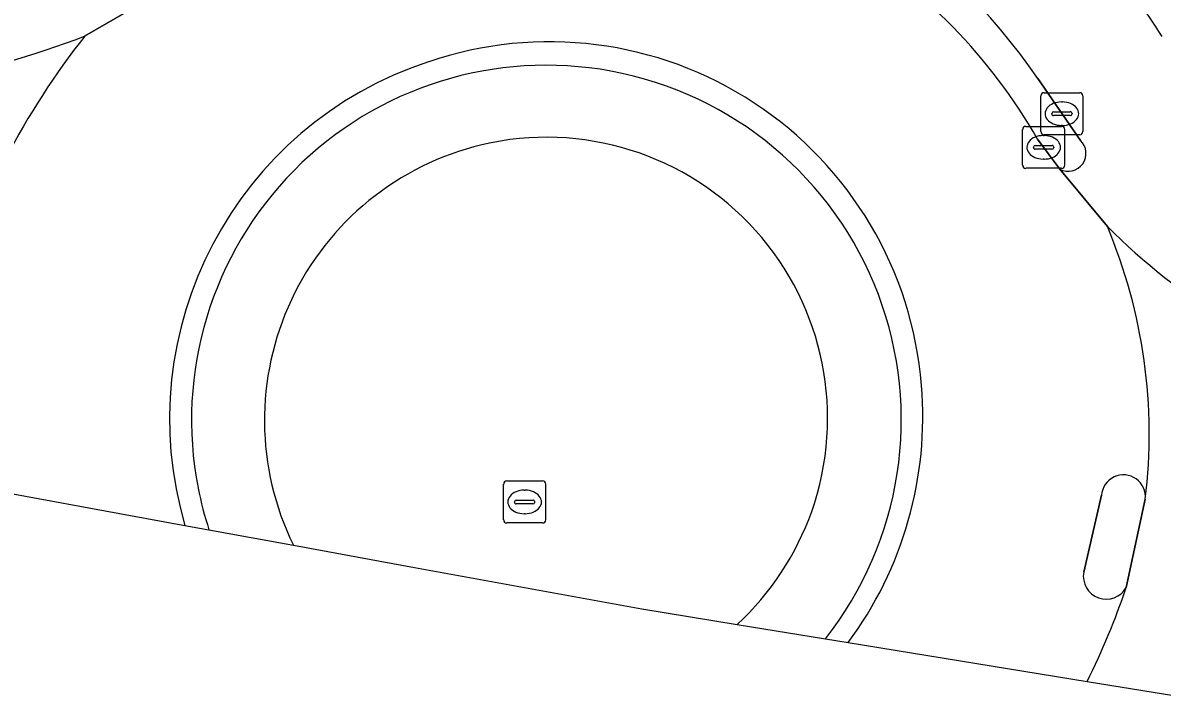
# Model space of a CAD drawing. Extents: x 161258 to 161838, y 380833 to 381727.
# Drawn here: x 161390.99 to 161418.15, y 380878.88 to 380895.01 of the extents above; entities that cross this region are included whole.
import ezdxf

# ---------------------------------------------------------------- set-up
doc = ezdxf.new("R2010")
doc.units = 0
for name, color, linetype in [('IMGEO_Berm_gesloten', 7, 'Continuous'), ('IMGEO_Berm_open', 7, 'Continuous'), ('IMGEO_Fietspad_gesloten', 7, 'Continuous'), ('IMGEO_Groenvoorziening', 7, 'Continuous'), ('IMGEO_Kolk', 7, 'Continuous'), ('IMGEO_Rijbaan_lokaal_gesloten', 7, 'Continuous'), ('IMGEO_Rioolput', 7, 'Continuous'), ('IMGEO_Verkeerseiland_gesloten', 7, 'Continuous'), ('IMGEO_Voetpad_open', 7, 'Continuous')]:
    doc.layers.add(name, color=color, linetype=linetype)

msp = doc.modelspace()

# ---------------------------------------------------------------- linework, layer by layer
at = {"layer": 'IMGEO_Berm_gesloten'}
for points in [[(161394.854, 380883.025), (161395.427, 380882.92)], [(161410.12, 380880.32), (161410.66, 380880.232)]]:
    msp.add_lwpolyline(points, dxfattribs=at)
for centre, radius, start, end in [((161403.539, 380885.657), 8.897, 4.5501, 108.8569), ((161403.452, 380885.558), 8.964, 108.1306, 196.416), ((161403.464, 380885.542), 8.453, 79.4938, 191.0915), ((161403.477, 380885.542), 8.45, 321.8296, 79.58), ((161403.437, 380885.606), 9.003, 323.3497, 4.8237), ((161403.542, 380885.553), 8.532, 191.0656, 197.9794), ((161403.454, 380885.559), 8.965, 196.4205, 196.4227)]:
    msp.add_arc(centre, radius, start, end, dxfattribs=at)
at = {"layer": 'IMGEO_Berm_open'}
for points in [[(161395.427, 380882.92), (161397.44, 380882.551)], [(161408.015, 380880.663), (161410.12, 380880.32)]]:
    msp.add_lwpolyline(points, dxfattribs=at)
for centre, radius, start, end in [((161403.464, 380885.542), 8.453, 79.4938, 191.0915), ((161403.477, 380885.542), 8.45, 321.8296, 79.58), ((161403.504, 380885.528), 6.755, 103.4986, 206.1414), ((161403.471, 380885.577), 6.7, 340.6238, 103.3231), ((161403.542, 380885.553), 8.532, 191.0656, 197.9794), ((161403.43, 380885.621), 6.753, 312.7642, 340.388), ((161403.542, 380885.552), 6.8, 206.1839, 206.1893), ((161403.426, 380885.62), 6.756, 312.7902, 312.7936)]:
    msp.add_arc(centre, radius, start, end, dxfattribs=at)
at = {"layer": 'IMGEO_Fietspad_gesloten'}
for points in [[(161392.464, 380894.686), (161393.717, 380895.41)], [(161415.179, 380893.675), (161416.196, 380892.202)], [(161415.705, 380891.518), (161416.84, 380890.147)]]:
    msp.add_lwpolyline(points, dxfattribs=at)
for centre, radius, start, end in [((161403.679, 380885.908), 13.877, 34.0368, 82.0696), ((161403.301, 380885.275), 17.573, 32.3527, 47.5705), ((161381.742, 380923.686), 30.918, 283.0513, 290.291), ((161415.905, 380891.893), 0.425, 241.9078, 46.7478), ((161428.119, 380901.488), 15.995, 225.1564, 238.2268)]:
    msp.add_arc(centre, radius, start, end, dxfattribs=at)
at = {"layer": 'IMGEO_Groenvoorziening'}
msp.add_lwpolyline([(161397.44, 380882.551), (161400.328, 380882.023), (161405.741, 380881.033), (161408.015, 380880.663)], dxfattribs=at)
for centre, radius, start, end in [((161403.504, 380885.528), 6.755, 103.4986, 206.1414), ((161403.471, 380885.577), 6.7, 340.6238, 103.3231), ((161403.43, 380885.621), 6.753, 312.7642, 340.388), ((161403.542, 380885.552), 6.8, 206.1839, 206.1893), ((161403.426, 380885.62), 6.756, 312.7902, 312.7936)]:
    msp.add_arc(centre, radius, start, end, dxfattribs=at)
at = {"layer": 'IMGEO_Kolk'}
for p, q in [((161415.255, 380892.413), (161415.255, 380893.265)), ((161415.33, 380893.339), (161416.182, 380893.339)), ((161416.256, 380893.265), (161416.256, 380892.413)), ((161415.557, 380892.882), (161415.955, 380892.882)), ((161415.743, 380893.119), (161415.768, 380893.119)), ((161415.514, 380892.833), (161415.514, 380892.845)), ((161415.952, 380892.796), (161415.554, 380892.796)), ((161415.998, 380892.845), (161415.998, 380892.833)), ((161414.82, 380891.611), (161414.82, 380892.463)), ((161414.895, 380892.537), (161415.747, 380892.537)), ((161415.308, 380892.317), (161415.333, 380892.317)), ((161416.182, 380892.339), (161415.33, 380892.339)), ((161415.766, 380892.559), (161415.741, 380892.559)), ((161415.821, 380892.463), (161415.821, 380891.611)), ((161415.079, 380892.031), (161415.079, 380892.043)), ((161415.122, 380892.08), (161415.52, 380892.08)), ((161415.563, 380892.043), (161415.563, 380892.031)), ((161415.517, 380891.994), (161415.119, 380891.994)), ((161415.747, 380891.537), (161414.895, 380891.537)), ((161415.331, 380891.757), (161415.306, 380891.757))]:
    msp.add_line(p, q, dxfattribs=at)
for points in [[(161415.255, 380892.413), (161415.255, 380893.265)], [(161415.33, 380893.339), (161416.182, 380893.339)], [(161416.256, 380893.265), (161416.256, 380892.413)], [(161414.82, 380891.611), (161414.82, 380892.463)], [(161414.895, 380892.537), (161415.747, 380892.537)], [(161416.182, 380892.339), (161415.33, 380892.339)], [(161415.821, 380892.463), (161415.821, 380891.611)], [(161415.747, 380891.537), (161414.895, 380891.537)]]:
    msp.add_lwpolyline(points, dxfattribs=at)
for centre, radius, start, end in [((161415.332, 380893.263), 0.0765, 91.552, 178.448), ((161415.332, 380893.263), 0.0765, 91.552, 178.448), ((161416.18, 380893.263), 0.0765, 1.552, 88.448), ((161416.18, 380893.263), 0.0765, 1.552, 88.448), ((161415.554, 380892.842), 0.0403, 85.8775, 175.7526), ((161415.959, 380892.844), 0.0386, 1.7309, 96.639), ((161415.551, 380892.832), 0.0366, 178.938, 274.7102), ((161415.955, 380892.839), 0.043, 264.8664, 352.4533), ((161414.897, 380892.461), 0.0765, 91.552, 178.448), ((161414.897, 380892.461), 0.0765, 91.552, 178.448), ((161415.332, 380892.415), 0.0765, 181.552, 268.448), ((161415.332, 380892.415), 0.0765, 181.552, 268.448), ((161415.745, 380892.461), 0.0765, 1.552, 88.448), ((161415.745, 380892.461), 0.0765, 1.552, 88.448), ((161416.18, 380892.415), 0.0765, 271.552, 358.448), ((161416.18, 380892.415), 0.0765, 271.552, 358.448), ((161415.119, 380892.04), 0.0403, 85.8775, 175.7526), ((161415.524, 380892.042), 0.0386, 1.7309, 96.639), ((161415.116, 380892.03), 0.0366, 178.938, 274.7102), ((161415.52, 380892.037), 0.043, 264.8664, 352.4533), ((161414.897, 380891.613), 0.0765, 181.552, 268.448), ((161414.897, 380891.613), 0.0765, 181.552, 268.448), ((161415.745, 380891.613), 0.0765, 271.552, 358.448), ((161415.745, 380891.613), 0.0765, 271.552, 358.448)]:
    msp.add_arc(centre, radius, start, end, dxfattribs=at)
for centre, major_axis, ratio, start_param, end_param in [((161415.742, 380892.839), (-0.387, 0.002), 0.722429, 4.712389, 7.853982), ((161415.767, 380892.839), (-0.39, 0.002), 0.717154, 1.570796, 4.712389), ((161415.307, 380892.037), (-0.387, 0.002), 0.722429, 4.712389, 7.853982), ((161415.332, 380892.037), (-0.39, 0.002), 0.717154, 1.570796, 4.712389)]:
    msp.add_ellipse(centre, major_axis=major_axis, ratio=ratio, start_param=start_param, end_param=end_param, dxfattribs=at)
at = {"layer": 'IMGEO_Rijbaan_lokaal_gesloten'}
for points in [[(161393.896, 380895.51), (161393.717, 380895.41), (161392.464, 380894.686)], [(161416.84, 380890.147), (161415.705, 380891.518), (161415.177, 380892.232)], [(161389.144, 380884.07), (161394.854, 380883.025)], [(161416.275, 380881.909), (161416.7, 380883.743)], [(161417.741, 380883.648), (161417.287, 380881.546)], [(161410.66, 380880.232), (161416.356, 380879.304)], [(161416.356, 380879.304), (161418.961, 380878.88)]]:
    msp.add_lwpolyline(points, dxfattribs=at)
for centre, radius, start, end in [((161403.564, 380885.555), 13.396, 29.8959, 58.6805), ((161381.742, 380923.686), 30.918, 283.0513, 290.291), ((161406.575, 380883.515), 17.997, 141.6332, 163.6885), ((161406.575, 380883.515), 17.997, 141.6332, 163.6885), ((161403.539, 380885.657), 8.897, 4.5501, 108.8569), ((161403.452, 380885.558), 8.964, 108.1306, 196.416), ((161405.064, 380885.202), 12.772, 353.0092, 22.7768), ((161428.119, 380901.488), 15.995, 225.1564, 238.2268), ((161405.064, 380885.202), 12.772, 353.0092, 22.7768), ((161403.437, 380885.606), 9.003, 323.3497, 4.8237), ((161417.221, 380883.705), 0.523, 353.6946, 175.8769), ((161403.454, 380885.559), 8.965, 196.4205, 196.4227), ((161416.811, 380881.811), 0.545, 169.6197, 330.915), ((161400.523, 380887.193), 17.69, 333.5159, 341.3836), ((161400.523, 380887.193), 17.69, 333.5159, 341.3836)]:
    msp.add_arc(centre, radius, start, end, dxfattribs=at)
at = {"layer": 'IMGEO_Rioolput'}
for p, q in [((161402.45, 380883.157), (161402.45, 380884.009)), ((161402.525, 380884.083), (161403.377, 380884.083)), ((161403.451, 380884.009), (161403.451, 380883.157)), ((161402.752, 380883.626), (161403.15, 380883.626)), ((161402.938, 380883.863), (161402.963, 380883.863)), ((161402.709, 380883.577), (161402.709, 380883.589)), ((161403.147, 380883.54), (161402.749, 380883.54)), ((161403.193, 380883.589), (161403.193, 380883.577)), ((161403.377, 380883.083), (161402.525, 380883.083)), ((161402.961, 380883.303), (161402.936, 380883.303))]:
    msp.add_line(p, q, dxfattribs=at)
for points in [[(161402.45, 380883.157), (161402.45, 380884.009)], [(161402.525, 380884.083), (161403.377, 380884.083)], [(161403.451, 380884.009), (161403.451, 380883.157)], [(161403.377, 380883.083), (161402.525, 380883.083)]]:
    msp.add_lwpolyline(points, dxfattribs=at)
for centre, radius, start, end in [((161402.527, 380884.007), 0.0765, 91.552, 178.448), ((161402.527, 380884.007), 0.0765, 91.552, 178.448), ((161403.375, 380884.007), 0.0765, 1.552, 88.448), ((161403.375, 380884.007), 0.0765, 1.552, 88.448), ((161402.749, 380883.586), 0.0403, 85.8775, 175.7526), ((161403.154, 380883.588), 0.0386, 1.7309, 96.639), ((161402.746, 380883.576), 0.0366, 178.938, 274.7102), ((161403.15, 380883.583), 0.043, 264.8664, 352.4533), ((161402.527, 380883.159), 0.0765, 181.552, 268.448), ((161402.527, 380883.159), 0.0765, 181.552, 268.448), ((161403.375, 380883.159), 0.0765, 271.552, 358.448), ((161403.375, 380883.159), 0.0765, 271.552, 358.448)]:
    msp.add_arc(centre, radius, start, end, dxfattribs=at)
for centre, major_axis, ratio, start_param, end_param in [((161402.937, 380883.583), (-0.387, 0.002), 0.722429, 4.712389, 7.853982), ((161402.962, 380883.583), (-0.39, 0.002), 0.717154, 1.570796, 4.712389)]:
    msp.add_ellipse(centre, major_axis=major_axis, ratio=ratio, start_param=start_param, end_param=end_param, dxfattribs=at)
at = {"layer": 'IMGEO_Verkeerseiland_gesloten'}
for points in [[(161416.196, 380892.202), (161415.179, 380893.675)], [(161415.177, 380892.232), (161415.705, 380891.518)], [(161416.7, 380883.743), (161416.275, 380881.909)], [(161417.287, 380881.546), (161417.741, 380883.648)]]:
    msp.add_lwpolyline(points, dxfattribs=at)
for centre, radius, start, end in [((161403.679, 380885.908), 13.877, 34.0368, 82.0696), ((161403.564, 380885.555), 13.396, 29.8959, 58.6805), ((161415.905, 380891.893), 0.425, 241.9078, 46.7478), ((161417.221, 380883.705), 0.523, 353.6946, 175.8769), ((161416.811, 380881.811), 0.545, 169.6197, 330.915)]:
    msp.add_arc(centre, radius, start, end, dxfattribs=at)
at = {"layer": 'IMGEO_Voetpad_open'}
msp.add_arc((161403.301, 380885.275), 17.573, 32.3527, 47.5705, dxfattribs=at)

doc.saveas('drawing.dxf')
